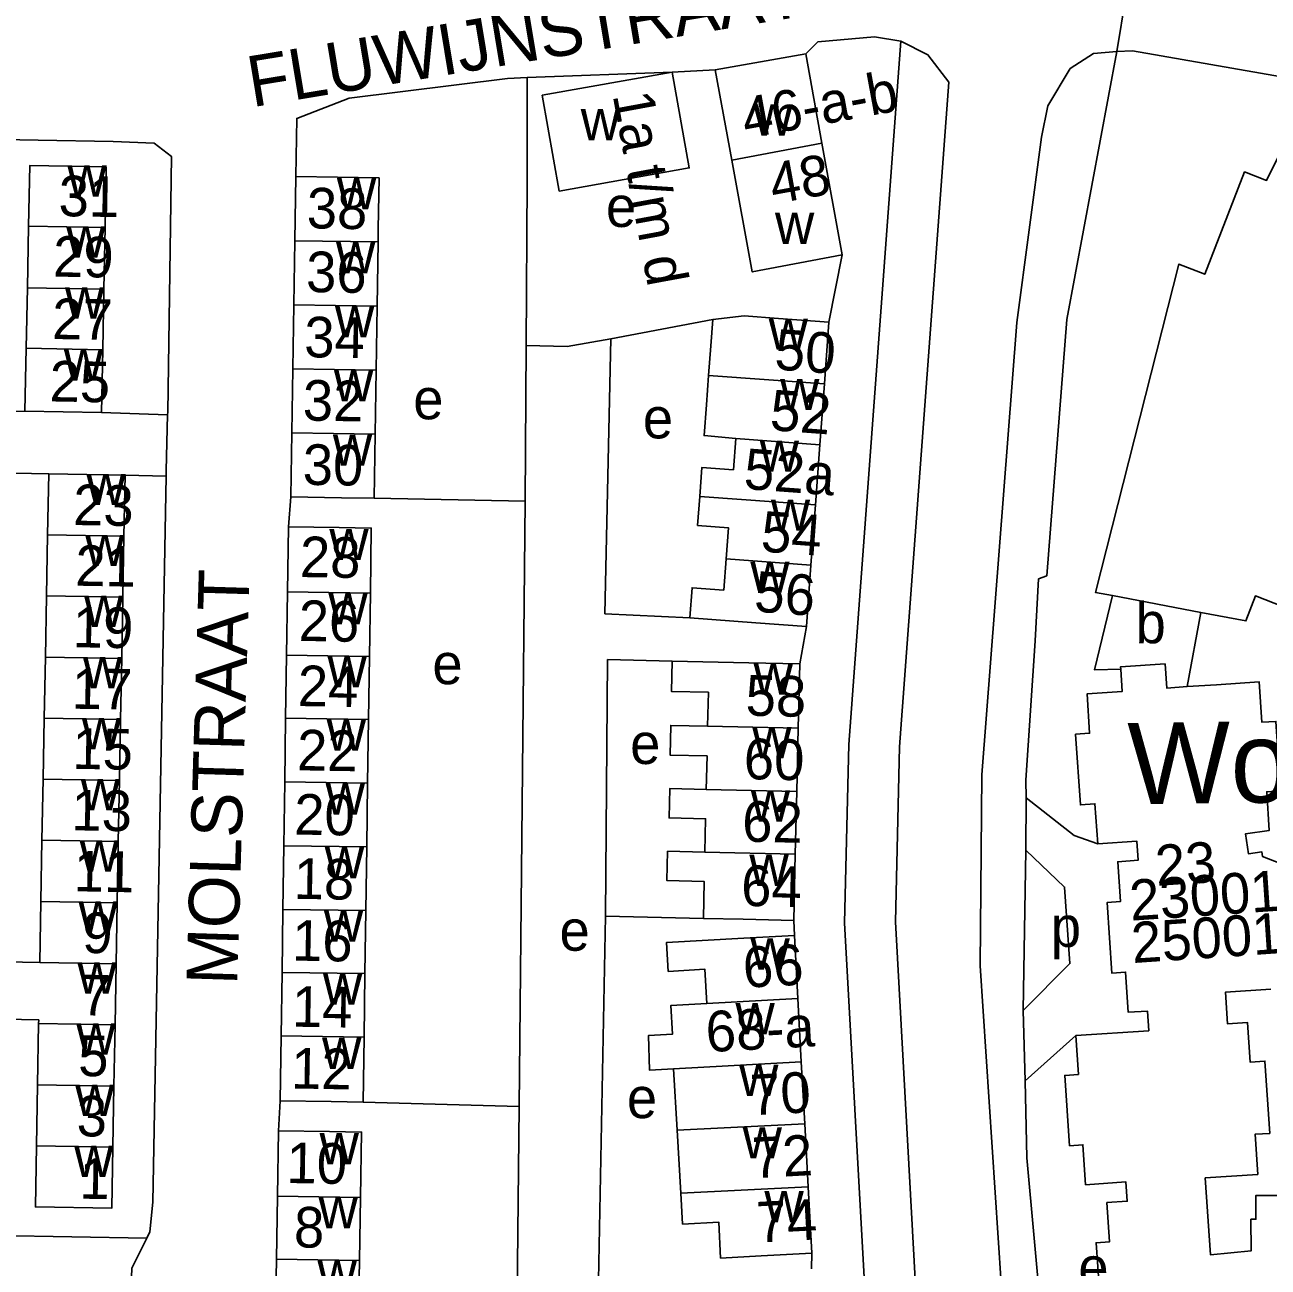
# Model space of a CAD drawing. Extents: x 159294 to 161936, y 384538 to 386517.
# Drawn here: x 160718.1 to 160840.4, y 385020 to 385142.2 of the extents above; entities that cross this region are included whole.
import ezdxf

# ---------------------------------------------------------------- set-up
doc = ezdxf.new("R2010")
doc.units = 0
for name, color, linetype in [('BLT_Basislijn', 7, 'Continuous'), ('BLT_Bebouwing', 7, 'Continuous'), ('BLT_Bebouwing_beschrifting', 7, 'Continuous'), ('BLT_Centroide', 7, 'Continuous'), ('BLT_Huisnummer', 7, 'Continuous'), ('BLT_Huisnummer_ tussenligend', 7, 'Continuous'), ('BLT_Huisnummer_reeks', 7, 'Continuous'), ('BLT_Onderdoorgang_en_onderverdeling', 7, 'Continuous'), ('BLT_Onderverdeling_panden', 7, 'Continuous'), ('BLT_Straatnaam', 7, 'Continuous'), ('BLT_Vlakafsluiter', 7, 'Continuous')]:
    doc.layers.add(name, color=color, linetype=linetype)

msp = doc.modelspace()

# ---------------------------------------------------------------- linework, layer by layer
at = {"layer": 'BLT_Basislijn'}
for p, q in [((160799.16, 385071.42), (160804.29, 385140.59)), ((160767.54, 385137.02), (160781.8, 385137.57)), ((160767.54, 385126.86), (160767.54, 385137.02)), ((160781.8, 385137.57), (160786.03, 385137.8)), ((160767.43, 385110.66), (160767.54, 385126.86)), ((160797.22, 385112.97), (160798.53, 385119.6)), ((160775.77, 385111.32), (160785.79, 385113.24)), ((160767.33, 385095.34), (160767.43, 385110.66)), ((160706.14, 385103.9), (160718.11, 385104.21)), ((160725.64, 385104.07), (160732.15, 385103.84)), ((160720.45, 385098.05), (160707.81, 385098.29)), ((160732.01, 385097.8), (160727.96, 385097.92)), ((160744.27, 385095.77), (160744.03, 385092.82)), ((160752.46, 385095.64), (160767.33, 385095.34)), ((160766.73, 385035.81), (160767.33, 385095.34)), ((160795.01, 385083.03), (160794.34, 385079.34)), ((160775.43, 385079.77), (160775.24, 385054.52)), ((160781.8, 385079.62), (160775.43, 385079.77)), ((160798.76, 385053.88), (160799.16, 385071.42)), ((160803.76, 385053.96), (160804.15, 385071.18)), ((160816.61, 385066.18), (160816.6, 385061.03)), ((160816.6, 385061.03), (160816.34, 385045.24)), ((160774.56, 385018.71), (160775.24, 385054.52)), ((160784.86, 385054.31), (160775.24, 385054.52)), ((160793.77, 385054.11), (160793.82, 385052.62)), ((160802.08, 384993.22), (160798.76, 385053.88)), ((160816.34, 385045.24), (160816.52, 385038.33)), ((160816.52, 385038.33), (160821.5, 385042.78)), ((160743.23, 385036.36), (160743.07, 385033.42)), ((160751.39, 385036.24), (160766.73, 385035.81)), ((160766.73, 385035.81), (160766.28, 384991.34)), ((160706.1, 385023.27), (160730.09, 385022.84)), ((160795.53, 385021.39), (160795.5, 385019.83))]:
    msp.add_line(p, q, dxfattribs=at)
for points in [[(160804.29, 385140.59), (160801.69, 385141.02), (160796.11, 385140.53), (160794.93, 385139.36)], [(160804.15, 385071.18), (160809, 385136.56), (160806.96, 385139.26), (160804.29, 385140.59)], [(160817.79, 384987.99), (160815.26, 385006.01), (160814.47, 385013.97), (160812.11, 385049.65), (160812.27, 385068.42), (160815.72, 385112.94), (160818.13, 385131.15), (160818.74, 385134.23), (160820.95, 385137.91), (160823.26, 385139.4), (160825.55, 385139.58)], [(160825.55, 385139.58), (160820.62, 385113.21), (160818.67, 385088)], [(160825.55, 385139.58), (160827.07, 385139.66), (160844.55, 385136.6), (160849.23, 385135.53), (160855.4, 385134.06)], [(160744.77, 385127.29), (160744.86, 385133.01), (160750, 385135.01), (160765.6, 385136.92), (160767.54, 385137.02)], [(160706.74, 385131.11), (160719.41, 385130.88), (160726.8, 385130.74), (160730.84, 385130.57), (160732.52, 385129.27), (160732.16, 385104.11), (160732.15, 385103.84)], [(160775.77, 385111.32), (160771.46, 385110.57), (160767.43, 385110.66)], [(160775.77, 385111.32), (160775.18, 385084.28), (160783.53, 385083.88)], [(160732.15, 385103.84), (160732.02, 385098.38), (160732.01, 385097.8)], [(160730.09, 385022.84), (160730.4, 385023.47), (160730.71, 385026.4), (160732.01, 385097.8)], [(160818.67, 385088), (160817.85, 385087.7), (160817.5, 385081.61)], [(160817.5, 385081.61), (160816.59, 385067.91), (160816.61, 385066.18)], [(160823.66, 385061.66), (160821.35, 385062.47), (160816.61, 385066.18)], [(160816.6, 385061.03), (160820.41, 385057.39), (160820.93, 385049.86), (160816.34, 385045.24)], [(160802.08, 384993.22), (160806.02, 384994.99), (160806.9, 384996.74), (160803.76, 385053.96)], [(160816.52, 385038.33), (160816.68, 385030.77), (160818.12, 385014.96), (160818.61, 385011.2), (160821.56, 385011.2)], [(160728.58, 385019.02), (160728.62, 385019.89), (160730.09, 385022.84)]]:
    msp.add_lwpolyline(points, dxfattribs=at)
at = {"layer": 'BLT_Bebouwing'}
for p, q in [((160786.03, 385137.8), (160794.93, 385139.36)), ((160796.53, 385130.57), (160794.93, 385139.36)), ((160768.99, 385135.28), (160781.8, 385137.57)), ((160787.66, 385128.89), (160786.03, 385137.8)), ((160770.68, 385125.85), (160768.99, 385135.28)), ((160798.53, 385119.6), (160796.53, 385130.57)), ((160744.67, 385120.98), (160744.77, 385127.29)), ((160744.77, 385127.29), (160752.96, 385127.16)), ((160718.35, 385116.35), (160718.46, 385122.42)), ((160725.99, 385122.27), (160725.87, 385116.2)), ((160744.57, 385114.68), (160744.67, 385120.98)), ((160752.86, 385120.85), (160752.76, 385114.55)), ((160718.23, 385110.4), (160718.35, 385116.35)), ((160725.87, 385116.2), (160725.76, 385110.25)), ((160744.47, 385108.38), (160744.57, 385114.68)), ((160752.76, 385114.55), (160752.66, 385108.24)), ((160796.77, 385106.89), (160797.22, 385112.97)), ((160718.11, 385104.21), (160718.23, 385110.4)), ((160725.76, 385110.25), (160725.64, 385104.07)), ((160744.37, 385102.07), (160744.47, 385108.38)), ((160752.66, 385108.24), (160752.56, 385101.94)), ((160796.33, 385100.91), (160796.77, 385106.89)), ((160725.64, 385104.07), (160718.11, 385104.21)), ((160744.27, 385095.77), (160744.37, 385102.07)), ((160752.56, 385101.94), (160752.46, 385095.64)), ((160795.89, 385094.98), (160796.33, 385100.91)), ((160720.34, 385092.04), (160720.45, 385098.05)), ((160720.45, 385098.05), (160727.96, 385097.92)), ((160727.96, 385097.92), (160727.85, 385091.91)), ((160795.45, 385089.05), (160795.89, 385094.98)), ((160743.94, 385086.43), (160744.03, 385092.82)), ((160720.23, 385086.04), (160720.34, 385092.04)), ((160727.85, 385091.91), (160727.74, 385085.9)), ((160795.01, 385083.03), (160795.45, 385089.05)), ((160720.12, 385080.02), (160720.23, 385086.04)), ((160727.74, 385085.9), (160727.63, 385079.89)), ((160743.85, 385080.19), (160743.94, 385086.43)), ((160752.01, 385080.07), (160752.1, 385086.31)), ((160832.48, 385077.11), (160833.82, 385084.41)), ((160720.01, 385074.01), (160720.12, 385080.02)), ((160727.63, 385079.89), (160727.52, 385073.88)), ((160743.76, 385074), (160743.85, 385080.19)), ((160751.92, 385073.89), (160752.01, 385080.07)), ((160794.19, 385073.02), (160794.34, 385079.34)), ((160719.9, 385068), (160720.01, 385074.01)), ((160727.52, 385073.88), (160727.41, 385067.87)), ((160743.67, 385067.73), (160743.76, 385074)), ((160751.83, 385067.61), (160751.92, 385073.89)), ((160794.05, 385066.8), (160794.19, 385073.02)), ((160719.79, 385061.99), (160719.9, 385068)), ((160727.41, 385067.87), (160727.3, 385061.86)), ((160743.58, 385061.46), (160743.67, 385067.73)), ((160751.74, 385061.34), (160751.83, 385067.61)), ((160793.91, 385060.62), (160794.05, 385066.8)), ((160719.68, 385055.98), (160719.79, 385061.99)), ((160727.3, 385061.86), (160727.2, 385055.85)), ((160743.49, 385055.18), (160743.58, 385061.46)), ((160751.65, 385055.07), (160751.74, 385061.34)), ((160793.77, 385054.11), (160793.91, 385060.62)), ((160719.57, 385049.97), (160719.68, 385055.98)), ((160727.2, 385055.85), (160727.09, 385049.84)), ((160743.41, 385048.99), (160743.49, 385055.18)), ((160751.57, 385048.88), (160751.65, 385055.07)), ((160794.16, 385046.43), (160793.82, 385052.62)), ((160727.09, 385049.84), (160726.98, 385043.83)), ((160743.32, 385042.75), (160743.41, 385048.99)), ((160751.48, 385042.64), (160751.57, 385048.88)), ((160794.5, 385040.2), (160794.16, 385046.43)), ((160719.36, 385037.95), (160719.46, 385043.96)), ((160726.98, 385043.83), (160726.87, 385037.82)), ((160751.39, 385036.24), (160751.48, 385042.64)), ((160794.84, 385034.1), (160794.5, 385040.2)), ((160719.25, 385031.94), (160719.36, 385037.95)), ((160726.87, 385037.82), (160726.76, 385031.81)), ((160795.18, 385027.9), (160794.84, 385034.1)), ((160795.53, 385021.39), (160795.18, 385027.9)), ((160742.96, 385026.99), (160742.86, 385020.79)), ((160751.14, 385026.85), (160751.03, 385020.65)), ((160742.86, 385020.79), (160742.76, 385014.47)), ((160751.03, 385020.65), (160750.93, 385014.34))]:
    msp.add_line(p, q, dxfattribs=at)
for points in [[(160781.8, 385137.57), (160783.48, 385128.14), (160770.68, 385125.85)], [(160864.39, 385100.32), (160871.15, 385117.66), (160856.41, 385123.41), (160852.58, 385124.75), (160852.95, 385126.39), (160842.11, 385130.62), (160840.27, 385126.91), (160838.12, 385127.74), (160834.19, 385117.68), (160831.65, 385118.68), (160823.43, 385086.38), (160825.13, 385086.06)], [(160718.46, 385122.42), (160718.58, 385128.37), (160726.1, 385128.23), (160725.99, 385122.27)], [(160798.53, 385119.6), (160789.67, 385117.9), (160787.66, 385128.89)], [(160752.96, 385127.16), (160752.88, 385122.16), (160752.86, 385120.85)], [(160785.79, 385113.24), (160788.88, 385113.59), (160792.24, 385113.34), (160797.22, 385112.97)], [(160785.38, 385107.73), (160785.59, 385110.62), (160785.79, 385113.24)], [(160788.05, 385101.52), (160784.94, 385101.81), (160785.17, 385104.83), (160785.38, 385107.73)], [(160784.51, 385095.82), (160784.72, 385098.67), (160787.82, 385098.44), (160788.05, 385101.52)], [(160833.82, 385084.41), (160838.25, 385083.57), (160839.18, 385086.04), (160843.62, 385084.3), (160850, 385101.25), (160863.06, 385096.59)], [(160752.46, 385095.64), (160749.27, 385095.69), (160744.27, 385095.77)], [(160787.09, 385089.67), (160787.32, 385092.74), (160784.3, 385092.97), (160784.51, 385095.82)], [(160744.03, 385092.82), (160749.03, 385092.75), (160752.19, 385092.71), (160752.1, 385086.31)], [(160783.53, 385083.88), (160783.75, 385086.83), (160786.87, 385086.6), (160787.09, 385089.67)], [(160825.13, 385086.06), (160823.35, 385078.75), (160825.93, 385078.84)], [(160795.01, 385083.03), (160790.02, 385083.4), (160783.53, 385083.88)], [(160781.8, 385079.62), (160781.74, 385076.63), (160785.36, 385076.55), (160785.28, 385073.22)], [(160794.34, 385079.34), (160789.34, 385079.45), (160781.8, 385079.62)], [(160823.66, 385061.66), (160823.39, 385065.58), (160821.96, 385065.48), (160821.49, 385072.43), (160822.87, 385072.52), (160822.61, 385076.4), (160826.08, 385076.64), (160825.93, 385078.84)], [(160832.48, 385077.11), (160835.34, 385077.3)], [(160835.34, 385077.3), (160839.55, 385077.58), (160839.82, 385073.6), (160841.19, 385073.69), (160841.65, 385066.86), (160840.29, 385066.77), (160840.54, 385062.97), (160838.21, 385062.64), (160838.49, 385060.67), (160839.81, 385060.86), (160839.87, 385060.41), (160842.23, 385059.47), (160843, 385061.39), (160845.84, 385060.25), (160847.44, 385064.32), (160884.6, 385051.41), (160884.92, 385052.22), (160888.21, 385050.92)], [(160785.28, 385073.22), (160781.65, 385073.3), (160781.59, 385070.38), (160785.23, 385070.3), (160785.15, 385067)], [(160785.15, 385067), (160781.56, 385067.08), (160781.49, 385064.2), (160785.08, 385064.12), (160785, 385060.83)], [(160785, 385060.83), (160781.34, 385060.91), (160781.27, 385058.03), (160784.94, 385057.95), (160784.86, 385054.31)], [(160821.5, 385042.78), (160828.69, 385043.26), (160828.56, 385045.19), (160826.67, 385045.07), (160826.4, 385049.02), (160825.05, 385048.93), (160824.58, 385055.87), (160825.89, 385055.96), (160825.63, 385059.89), (160827.64, 385060.03), (160827.51, 385061.92), (160823.66, 385061.66)], [(160784.86, 385054.31), (160788.77, 385054.22), (160793.77, 385054.11)], [(160793.82, 385052.62), (160788.83, 385052.35), (160781.25, 385051.94), (160781.41, 385049.1), (160785.01, 385049.3), (160785.19, 385045.94)], [(160719.46, 385043.96), (160719.47, 385044.32), (160716.08, 385044.38), (160716.18, 385050.04), (160719.57, 385049.97)], [(160846.52, 385027.05), (160839.22, 385027.04), (160839.23, 385024.72), (160838.74, 385024.71), (160838.77, 385021.61), (160834.76, 385021.2), (160834.25, 385028.78), (160839.41, 385029.13), (160839.15, 385033.07), (160840.59, 385033.16), (160840.11, 385040.28), (160838.66, 385040.18), (160838.4, 385044.07), (160836.43, 385043.94), (160836.22, 385047.05), (160840.69, 385047.36)], [(160785.19, 385045.94), (160781.65, 385045.74), (160781.81, 385042.91), (160779.45, 385042.78), (160779.56, 385039.38), (160781.92, 385039.51)], [(160743.23, 385036.36), (160743.32, 385042.75)], [(160825.59, 385011.52), (160825.33, 385015.4), (160823.99, 385015.31), (160823.51, 385022.4), (160824.82, 385022.48), (160824.56, 385026.35), (160826.57, 385026.49), (160826.44, 385028.38), (160822.47, 385028.11), (160822.2, 385032.04), (160820.89, 385031.95), (160820.42, 385038.87), (160821.76, 385038.96), (160821.5, 385042.78)], [(160781.92, 385039.51), (160782.29, 385033.49)], [(160751.39, 385036.24), (160748.23, 385036.29), (160743.23, 385036.36)], [(160743.07, 385033.42), (160742.96, 385026.99)], [(160751.14, 385026.85), (160751.24, 385033.28), (160748.07, 385033.33), (160743.07, 385033.42)], [(160782.29, 385033.49), (160782.64, 385027.29)], [(160726.76, 385031.81), (160726.65, 385025.8), (160719.14, 385025.93), (160719.25, 385031.94)], [(160782.64, 385027.29), (160782.81, 385024.23), (160786.37, 385024.43), (160786.56, 385020.9), (160790.54, 385021.12), (160795.53, 385021.39)]]:
    msp.add_lwpolyline(points, dxfattribs=at)
at = {"layer": 'BLT_Onderdoorgang_en_onderverdeling'}
msp.add_line((160825.13, 385086.06), (160833.82, 385084.41), dxfattribs=at)
msp.add_lwpolyline([(160832.48, 385077.11), (160830.45, 385076.97), (160830.29, 385079.35), (160825.91, 385079.06), (160825.93, 385078.84)], dxfattribs=at)
at = {"layer": 'BLT_Onderverdeling_panden'}
for p, q in [((160787.66, 385128.89), (160796.53, 385130.57)), ((160725.99, 385122.27), (160718.46, 385122.42)), ((160752.86, 385120.85), (160744.67, 385120.98)), ((160725.87, 385116.2), (160718.35, 385116.35)), ((160752.76, 385114.55), (160744.57, 385114.68)), ((160725.76, 385110.25), (160718.23, 385110.4)), ((160752.66, 385108.24), (160744.47, 385108.38)), ((160785.38, 385107.73), (160796.77, 385106.89)), ((160752.56, 385101.94), (160744.37, 385102.07)), ((160788.05, 385101.52), (160796.33, 385100.91)), ((160784.51, 385095.82), (160795.89, 385094.98)), ((160727.85, 385091.91), (160720.34, 385092.04)), ((160787.09, 385089.67), (160795.45, 385089.05)), ((160727.74, 385085.9), (160720.23, 385086.04)), ((160752.1, 385086.31), (160743.94, 385086.43)), ((160727.63, 385079.89), (160720.12, 385080.02)), ((160752.01, 385080.07), (160743.85, 385080.19)), ((160727.52, 385073.88), (160720.01, 385074.01)), ((160751.92, 385073.89), (160743.76, 385074)), ((160785.28, 385073.22), (160794.19, 385073.02)), ((160727.41, 385067.87), (160719.9, 385068)), ((160751.83, 385067.61), (160743.67, 385067.73)), ((160785.15, 385067), (160794.05, 385066.8)), ((160727.3, 385061.86), (160719.79, 385061.99)), ((160751.74, 385061.34), (160743.58, 385061.46)), ((160785, 385060.83), (160793.91, 385060.62)), ((160727.2, 385055.85), (160719.68, 385055.98)), ((160751.65, 385055.07), (160743.49, 385055.18)), ((160727.09, 385049.84), (160719.57, 385049.97)), ((160751.57, 385048.88), (160743.41, 385048.99)), ((160785.19, 385045.94), (160794.16, 385046.43)), ((160726.98, 385043.83), (160719.46, 385043.96)), ((160751.48, 385042.64), (160743.32, 385042.75)), ((160781.92, 385039.51), (160794.5, 385040.2)), ((160726.87, 385037.82), (160719.36, 385037.95)), ((160782.29, 385033.49), (160794.84, 385034.1)), ((160726.76, 385031.81), (160719.25, 385031.94)), ((160782.64, 385027.29), (160795.18, 385027.9)), ((160751.14, 385026.85), (160742.96, 385026.99)), ((160751.03, 385020.65), (160742.86, 385020.79))]:
    msp.add_line(p, q, dxfattribs=at)
at = {"layer": 'BLT_Vlakafsluiter'}
msp.add_line((160828.05, 385155.23), (160825.55, 385139.58), dxfattribs=at)

# ---------------------------------------------------------------- texts
at = {"layer": 'BLT_Bebouwing_beschrifting'}
msp.add_text('Woonzorgcentrum', height=8, rotation=0.8535, dxfattribs=at).set_placement((160826.68, 385065.52))
at = {"layer": 'BLT_Centroide'}
for s, p in [('w', (160789.79, 385131.32)), ('w', (160772.8, 385130.85)), ('w', (160722.28, 385125.31)), ('w', (160748.81, 385124.06)), ('e', (160775.28, 385122.33)), ('w', (160791.91, 385120.66)), ('w', (160722.17, 385119.31)), ('w', (160748.72, 385117.78)), ('w', (160722.05, 385113.31)), ('w', (160748.62, 385111.47)), ('w', (160791.29, 385110.25)), ('w', (160721.94, 385107.22)), ('w', (160748.52, 385105.16)), ('w', (160792.41, 385104.31)), ('e', (160756.32, 385103.41)), ('e', (160778.91, 385101.53)), ('w', (160748.41, 385098.84)), ('w', (160790.41, 385098.25)), ('w', (160724.15, 385094.97)), ('w', (160791.5, 385092.44)), ('w', (160748.06, 385089.56)), ('w', (160724.04, 385088.97)), ('w', (160789.48, 385086.34)), ('w', (160723.93, 385082.97)), ('w', (160747.97, 385083.25)), ('b', (160827.39, 385081.38)), ('e', (160758.2, 385077.35)), ('w', (160723.82, 385076.94)), ('w', (160747.88, 385077.03)), ('w', (160789.81, 385076.31)), ('w', (160723.71, 385070.94)), ('w', (160747.8, 385070.81)), ('w', (160789.67, 385070.06)), ('e', (160777.66, 385069.5)), ('w', (160723.6, 385064.94)), ('w', (160747.7, 385064.53)), ('w', (160789.53, 385063.84)), ('w', (160723.49, 385058.91)), ('w', (160747.62, 385058.25)), ('w', (160789.39, 385057.5)), ('w', (160723.38, 385052.91)), ('w', (160747.53, 385052.03)), ('e', (160770.71, 385051.13)), ('p', (160819.05, 385051.5)), ('w', (160789.5, 385049.28)), ('w', (160723.27, 385046.91)), ('w', (160747.44, 385045.81)), ('w', (160788.02, 385042.91)), ('w', (160723.16, 385040.91)), ('w', (160747.35, 385039.5)), ('w', (160788.38, 385036.84)), ('w', (160723.05, 385034.88)), ('e', (160777.34, 385034.66)), ('w', (160747.1, 385030.12)), ('w', (160788.73, 385030.69)), ('w', (160722.95, 385028.88)), ('w', (160747, 385023.81)), ('w', (160790.87, 385024.41)), ('w', (160746.9, 385017.56)), ('e', (160821.76, 385017.99))]:
    msp.add_text(s, height=4, dxfattribs=at).set_placement(p)
at = {"layer": 'BLT_Huisnummer'}
for s, rotation, p in [('48', 10.4289, (160791.77, 385124.56)), ('31', 358.9628, (160721.4, 385123.4)), ('38', 359.0466, (160745.82, 385122.2)), ('34', 359.0466, (160745.57, 385109.52)), ('50', 355.7736, (160791.79, 385108.32)), ('25', 358.9628, (160720.51, 385105.17)), ('30', 359.0466, (160745.42, 385096.97)), ('52a', 355.7727, (160788.76, 385096.57)), ('23', 358.9628, (160722.83, 385093.01)), ('28', 359.0466, (160745.14, 385087.89)), ('56', 355.7674, (160789.78, 385084.5)), ('24', 359.0466, (160744.93, 385075.2)), ('17', 358.9628, (160722.69, 385074.94)), ('58', 358.7138, (160788.99, 385074.26)), ('13', 358.9628, (160722.66, 385062.98)), ('20', 359.0466, (160744.58, 385062.56)), ('64', 358.7138, (160788.55, 385055.55)), ('9', 358.9628, (160723.72, 385050.92)), ('16', 359.0466, (160744.37, 385050.16)), ('66', 3.119, (160788.86, 385047.48)), ('5', 358.9628, (160723.33, 385038.81)), ('12', 359.0466, (160744.27, 385037.58)), ('70', 3.1191, (160789.58, 385034.93)), ('10', 359.0466, (160743.82, 385028.28)), ('1', 358.9628, (160723.45, 385026.74)), ('74', 3.1302, (160790.2, 385022.41))]:
    msp.add_text(s, height=4, rotation=rotation, dxfattribs=at).set_placement(p)
at = {"layer": 'BLT_Huisnummer_ tussenligend'}
for s, rotation, p in [('29', 358.9628, (160720.85, 385117.45)), ('36', 359.0466, (160745.75, 385115.93)), ('27', 358.9628, (160720.76, 385111.31)), ('32', 359.0466, (160745.43, 385103.29)), ('52', 355.7674, (160791.33, 385102.35)), ('54', 355.7649, (160790.44, 385090.41)), ('21', 358.9628, (160723.04, 385087.04)), ('26', 359.0466, (160745.02, 385081.61)), ('19', 358.9628, (160722.79, 385080.99)), ('15', 358.9628, (160722.75, 385069.03)), ('22', 359.0466, (160744.86, 385068.88)), ('60', 358.7138, (160788.81, 385068.02)), ('62', 358.7138, (160788.65, 385061.87)), ('11', 358.9628, (160722.89, 385056.98)), ('18', 359.0466, (160744.53, 385056.24)), ('7', 358.9628, (160723.58, 385044.78)), ('14', 359.0466, (160744.36, 385043.66)), ('3', 358.9628, (160723.18, 385032.89)), ('72', 3.1191, (160789.77, 385028.74)), ('8', 359.0466, (160744.56, 385021.95))]:
    msp.add_text(s, height=4, rotation=rotation, dxfattribs=at).set_placement(p)
at = {"layer": 'BLT_Huisnummer_reeks'}
for s, rotation, p in [('46-a-b', 10.4306, (160789.04, 385131.01)), ('1a t/m d', 280.4264, (160775.93, 385135.31)), ('23', 3.8458, (160829.46, 385057.5)), ('23001t/m23712', 3.845, (160826.92, 385054.08)), ('25001t/m25045', 3.8443, (160827.1, 385049.91)), ('68-a', 3.119, (160785.2, 385041.15))]:
    msp.add_text(s, height=4, rotation=rotation, dxfattribs=at).set_placement(p)
at = {"layer": 'BLT_Straatnaam'}
for s, height, rotation, p in [('FLUWIJNSTRAAT', 4.9999, 9.3971, (160740.46, 385134.1)), ('MOLSTRAAT', 5, 88.2692, (160738.99, 385047.71))]:
    msp.add_text(s, height=height, rotation=rotation, dxfattribs=at).set_placement(p)

doc.saveas('drawing.dxf')
